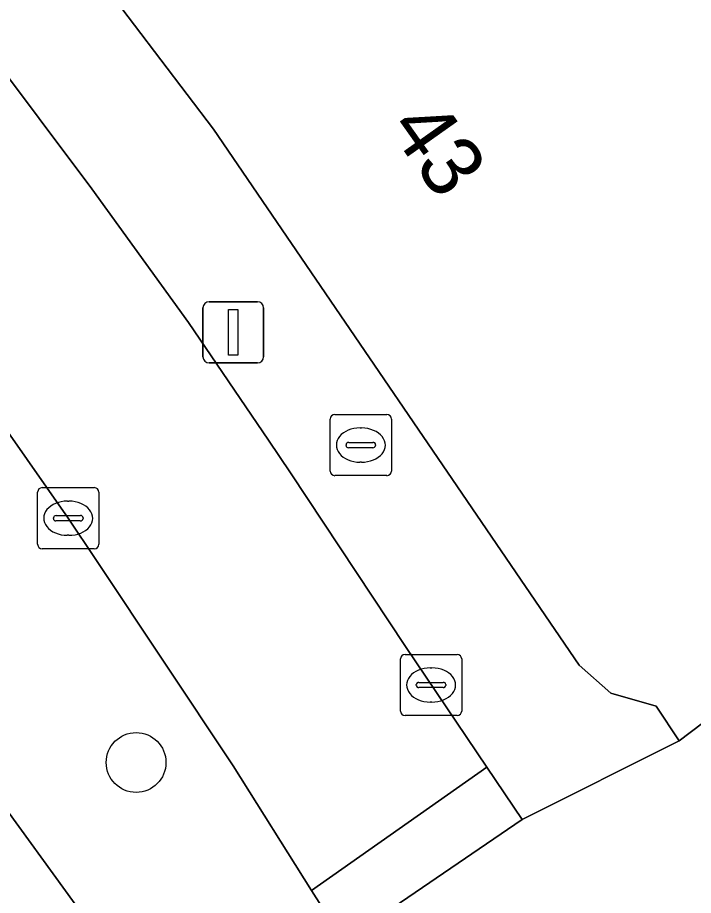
# Model space of a CAD drawing. Extents: x 160663 to 161506, y 382245 to 383291.
# Drawn here: x 161239.23 to 161250.28, y 383013.07 to 383027.43 of the extents above; entities that cross this region are included whole.
import ezdxf

# ---------------------------------------------------------------- set-up
doc = ezdxf.new("R2010")
doc.units = 0
for name, color, linetype in [('IMGEO_Boom', 7, 'Continuous'), ('IMGEO_Brandkraan', 7, 'Continuous'), ('IMGEO_Kolk', 7, 'Continuous'), ('IMGEO_Lichtmast', 7, 'Continuous'), ('IMGEO_Pand', 7, 'Continuous'), ('IMGEO_Pand_nummerreeks', 7, 'Continuous'), ('IMGEO_Rijbaan_lokaal_gesloten', 7, 'Continuous'), ('IMGEO_Rijbaan_lokaal_open', 7, 'Continuous'), ('IMGEO_Voetpad_gesloten', 7, 'Continuous'), ('IMGEO_Voetpad_open', 7, 'Continuous')]:
    doc.layers.add(name, color=color, linetype=linetype)

msp = doc.modelspace()

# ---------------------------------------------------------------- linework, layer by layer
at = {"layer": 'IMGEO_Boom'}
msp.add_circle((161241.165, 383015.244), 0.489, dxfattribs=at)
at = {"layer": 'IMGEO_Brandkraan'}
for p, q in [((161244.34, 383020.009), (161244.34, 383020.861)), ((161244.415, 383020.935), (161245.267, 383020.935)), ((161245.341, 383020.861), (161245.341, 383020.009)), ((161244.828, 383020.715), (161244.853, 383020.715)), ((161244.599, 383020.429), (161244.599, 383020.441)), ((161244.642, 383020.478), (161245.04, 383020.478)), ((161245.083, 383020.441), (161245.083, 383020.429)), ((161245.037, 383020.392), (161244.639, 383020.392)), ((161244.851, 383020.155), (161244.826, 383020.155)), ((161245.267, 383019.935), (161244.415, 383019.935))]:
    msp.add_line(p, q, dxfattribs=at)
for points in [[(161244.34, 383020.009), (161244.34, 383020.861)], [(161244.415, 383020.935), (161245.267, 383020.935)], [(161245.341, 383020.861), (161245.341, 383020.009)], [(161245.267, 383019.935), (161244.415, 383019.935)]]:
    msp.add_lwpolyline(points, dxfattribs=at)
for centre, radius, start, end in [((161244.417, 383020.859), 0.0765, 91.552, 178.448), ((161244.417, 383020.859), 0.0765, 91.552, 178.448), ((161245.265, 383020.859), 0.0765, 1.552, 88.448), ((161245.265, 383020.859), 0.0765, 1.552, 88.448), ((161244.639, 383020.438), 0.0403, 85.8775, 175.7526), ((161244.636, 383020.428), 0.0366, 178.938, 274.7102), ((161245.04, 383020.435), 0.043, 264.8664, 352.4533), ((161245.044, 383020.44), 0.0386, 1.7309, 96.639), ((161244.417, 383020.011), 0.0765, 181.552, 268.448), ((161244.417, 383020.011), 0.0765, 181.552, 268.448), ((161245.265, 383020.011), 0.0765, 271.552, 358.448), ((161245.265, 383020.011), 0.0765, 271.552, 358.448)]:
    msp.add_arc(centre, radius, start, end, dxfattribs=at)
for centre, major_axis, ratio, start_param, end_param in [((161244.827, 383020.435), (-0.387, 0.002), 0.722429, 4.712389, 7.853982), ((161244.852, 383020.435), (-0.39, 0.002), 0.717154, 1.570796, 4.712389)]:
    msp.add_ellipse(centre, major_axis=major_axis, ratio=ratio, start_param=start_param, end_param=end_param, dxfattribs=at)
at = {"layer": 'IMGEO_Kolk'}
for p, q in [((161239.629, 383019.739), (161240.481, 383019.739)), ((161239.554, 383018.813), (161239.554, 383019.665)), ((161240.555, 383019.665), (161240.555, 383018.813)), ((161240.042, 383019.519), (161240.067, 383019.519)), ((161239.856, 383019.282), (161240.254, 383019.282)), ((161239.813, 383019.233), (161239.813, 383019.245)), ((161240.251, 383019.196), (161239.853, 383019.196)), ((161240.297, 383019.245), (161240.297, 383019.233)), ((161240.065, 383018.959), (161240.04, 383018.959)), ((161240.481, 383018.739), (161239.629, 383018.739)), ((161245.564, 383017.011), (161246.416, 383017.011)), ((161245.489, 383016.085), (161245.489, 383016.937)), ((161246.49, 383016.937), (161246.49, 383016.085)), ((161245.977, 383016.791), (161246.002, 383016.791)), ((161245.791, 383016.554), (161246.189, 383016.554)), ((161245.748, 383016.505), (161245.748, 383016.517)), ((161246.186, 383016.468), (161245.788, 383016.468)), ((161246.232, 383016.517), (161246.232, 383016.505)), ((161246, 383016.231), (161245.975, 383016.231)), ((161246.416, 383016.011), (161245.564, 383016.011))]:
    msp.add_line(p, q, dxfattribs=at)
for points in [[(161239.629, 383019.739), (161240.481, 383019.739)], [(161239.554, 383018.813), (161239.554, 383019.665)], [(161240.555, 383019.665), (161240.555, 383018.813)], [(161240.481, 383018.739), (161239.629, 383018.739)], [(161245.564, 383017.011), (161246.416, 383017.011)], [(161245.489, 383016.085), (161245.489, 383016.937)], [(161246.49, 383016.937), (161246.49, 383016.085)], [(161246.416, 383016.011), (161245.564, 383016.011)]]:
    msp.add_lwpolyline(points, dxfattribs=at)
for centre, radius, start, end in [((161239.631, 383019.663), 0.0765, 91.552, 178.448), ((161239.631, 383019.663), 0.0765, 91.552, 178.448), ((161240.479, 383019.663), 0.0765, 1.552, 88.448), ((161240.479, 383019.663), 0.0765, 1.552, 88.448), ((161239.853, 383019.242), 0.0403, 85.8775, 175.7526), ((161240.258, 383019.244), 0.0386, 1.7309, 96.639), ((161239.85, 383019.232), 0.0366, 178.938, 274.7102), ((161240.254, 383019.239), 0.043, 264.8664, 352.4533), ((161239.631, 383018.815), 0.0765, 181.552, 268.448), ((161239.631, 383018.815), 0.0765, 181.552, 268.448), ((161240.479, 383018.815), 0.0765, 271.552, 358.448), ((161240.479, 383018.815), 0.0765, 271.552, 358.448), ((161245.566, 383016.935), 0.0765, 91.552, 178.448), ((161245.566, 383016.935), 0.0765, 91.552, 178.448), ((161246.414, 383016.935), 0.0765, 1.552, 88.448), ((161246.414, 383016.935), 0.0765, 1.552, 88.448), ((161245.788, 383016.514), 0.0403, 85.8775, 175.7526), ((161246.193, 383016.516), 0.0386, 1.7309, 96.639), ((161245.785, 383016.504), 0.0366, 178.938, 274.7102), ((161246.189, 383016.511), 0.043, 264.8664, 352.4533), ((161245.566, 383016.087), 0.0765, 181.552, 268.448), ((161245.566, 383016.087), 0.0765, 181.552, 268.448), ((161246.414, 383016.087), 0.0765, 271.552, 358.448), ((161246.414, 383016.087), 0.0765, 271.552, 358.448)]:
    msp.add_arc(centre, radius, start, end, dxfattribs=at)
for centre, major_axis, ratio, start_param, end_param in [((161240.041, 383019.239), (-0.387, 0.002), 0.722429, 4.712389, 7.853982), ((161240.066, 383019.239), (-0.39, 0.002), 0.717154, 1.570796, 4.712389), ((161245.976, 383016.511), (-0.387, 0.002), 0.722429, 4.712389, 7.853982), ((161246.001, 383016.511), (-0.39, 0.002), 0.717154, 1.570796, 4.712389)]:
    msp.add_ellipse(centre, major_axis=major_axis, ratio=ratio, start_param=start_param, end_param=end_param, dxfattribs=at)
at = {"layer": 'IMGEO_Lichtmast'}
for p, q in [((161242.359, 383022.779), (161243.149, 383022.779)), ((161243.149, 383022.779), (161242.359, 383022.779)), ((161242.259, 383021.879), (161242.259, 383022.679)), ((161242.259, 383022.679), (161242.259, 383021.879)), ((161243.249, 383022.679), (161243.249, 383021.879)), ((161243.249, 383021.879), (161243.249, 383022.679)), ((161243.149, 383021.779), (161242.359, 383021.779)), ((161242.359, 383021.779), (161243.149, 383021.779))]:
    msp.add_line(p, q, dxfattribs=at)
msp.add_lwpolyline([(161242.679, 383022.654), (161242.829, 383022.654), (161242.829, 383021.904), (161242.679, 383021.904), (161242.679, 383022.654)], dxfattribs=at)
for centre, start, end in [((161242.359, 383022.679), 90, 180), ((161242.359, 383022.679), 90, 180), ((161243.149, 383022.679), 0, 90), ((161243.149, 383022.679), 360, 90), ((161242.359, 383021.879), 180, 270), ((161242.359, 383021.879), 180, 270), ((161243.149, 383021.879), 270, 0), ((161243.149, 383021.879), 270, 0)]:
    msp.add_arc(centre, 0.1, start, end, dxfattribs=at)
at = {"layer": 'IMGEO_Pand'}
for points in [[(161249.693, 383034.881), (161247.016, 383038.381), (161238.697, 383032.019), (161239.703, 383030.685), (161238.985, 383030.145), (161242.431, 383025.603), (161248.411, 383016.838), (161248.929, 383016.376), (161249.67, 383016.167), (161250.049, 383015.596), (161251.012, 383016.327), (161250.757, 383016.531), (161255.538, 383020.54), (161254.833, 383021.508), (161256.763, 383023.001), (161256.893, 383022.822), (161258.172, 383023.791), (161258.078, 383023.927), (161258.579, 383024.306)], [(161231.135, 383017.35), (161235.76, 383007.732), (161239.938, 383009.631), (161240.43, 383009.855), (161240.886, 383011.935), (161235.44, 383019.435)]]:
    msp.add_lwpolyline(points, close=True, dxfattribs=at)
at = {"layer": 'IMGEO_Rijbaan_lokaal_gesloten'}
for centre, radius, start, end in [((161159.359, 383172.443), 185.301, 295.57682, 302.36707), ((161147.996, 383191.976), 209.72, 296.07256, 302.19031), ((161147.996, 383191.976), 209.72, 296.07256, 302.19031)]:
    msp.add_arc(centre, radius, start, end, dxfattribs=at)
at = {"layer": 'IMGEO_Rijbaan_lokaal_open'}
msp.add_lwpolyline([(161239.028, 383020.707), (161240.052, 383019.24), (161240.505, 383018.561), (161242.753, 383015.189), (161244.035, 383013.152), (161246.9, 383015.165), (161245.569, 383017.141), (161243.691, 383019.982), (161243.328, 383020.516), (161242.02, 383022.442), (161240.439, 383024.629), (161233.51, 383033.88)], dxfattribs=at)
at = {"layer": 'IMGEO_Voetpad_gesloten'}
msp.add_lwpolyline([(161247.482, 383014.311), (161246.9, 383015.165), (161244.035, 383013.152), (161244.563, 383012.322)], close=True, dxfattribs=at)
at = {"layer": 'IMGEO_Voetpad_open'}
for points in [[(161282.99, 383041.002), (161277.874, 383036.582), (161274.702, 383033.841), (161274.067, 383033.293), (161273.655, 383033.782), (161272.084, 383032.571), (161272.463, 383032.1), (161263.769, 383024.773), (161262.835, 383025.863), (161261.971, 383026.873), (161260.408, 383025.73), (161261.746, 383023.723), (161259.891, 383022.462), (161258.675, 383024.248), (161258.579, 383024.306), (161258.078, 383023.927), (161258.172, 383023.791), (161259.155, 383022.512), (161251.012, 383016.327), (161250.049, 383015.596), (161247.482, 383014.311), (161244.563, 383012.322)], [(161233.51, 383033.88), (161240.439, 383024.629), (161242.02, 383022.442), (161243.328, 383020.516), (161243.691, 383019.982), (161245.569, 383017.141), (161246.9, 383015.165), (161247.482, 383014.311), (161250.049, 383015.596), (161249.67, 383016.167), (161248.929, 383016.376), (161248.411, 383016.838), (161242.431, 383025.603), (161238.985, 383030.145), (161239.703, 383030.685), (161238.697, 383032.019)], [(161244.563, 383012.322), (161244.035, 383013.152), (161242.753, 383015.189), (161240.505, 383018.561), (161240.052, 383019.24), (161239.028, 383020.707)], [(161235.44, 383019.435), (161240.886, 383011.935)]]:
    msp.add_lwpolyline(points, dxfattribs=at)
msp.add_arc((161159.359, 383172.443), 185.301, 295.57682, 302.36707, dxfattribs=at)

# ---------------------------------------------------------------- texts
at = {"layer": 'IMGEO_Pand_nummerreeks'}
msp.add_text('43', height=1, rotation=305.3118, dxfattribs=at).set_placement((161245.276, 383025.622))

doc.saveas('drawing.dxf')
